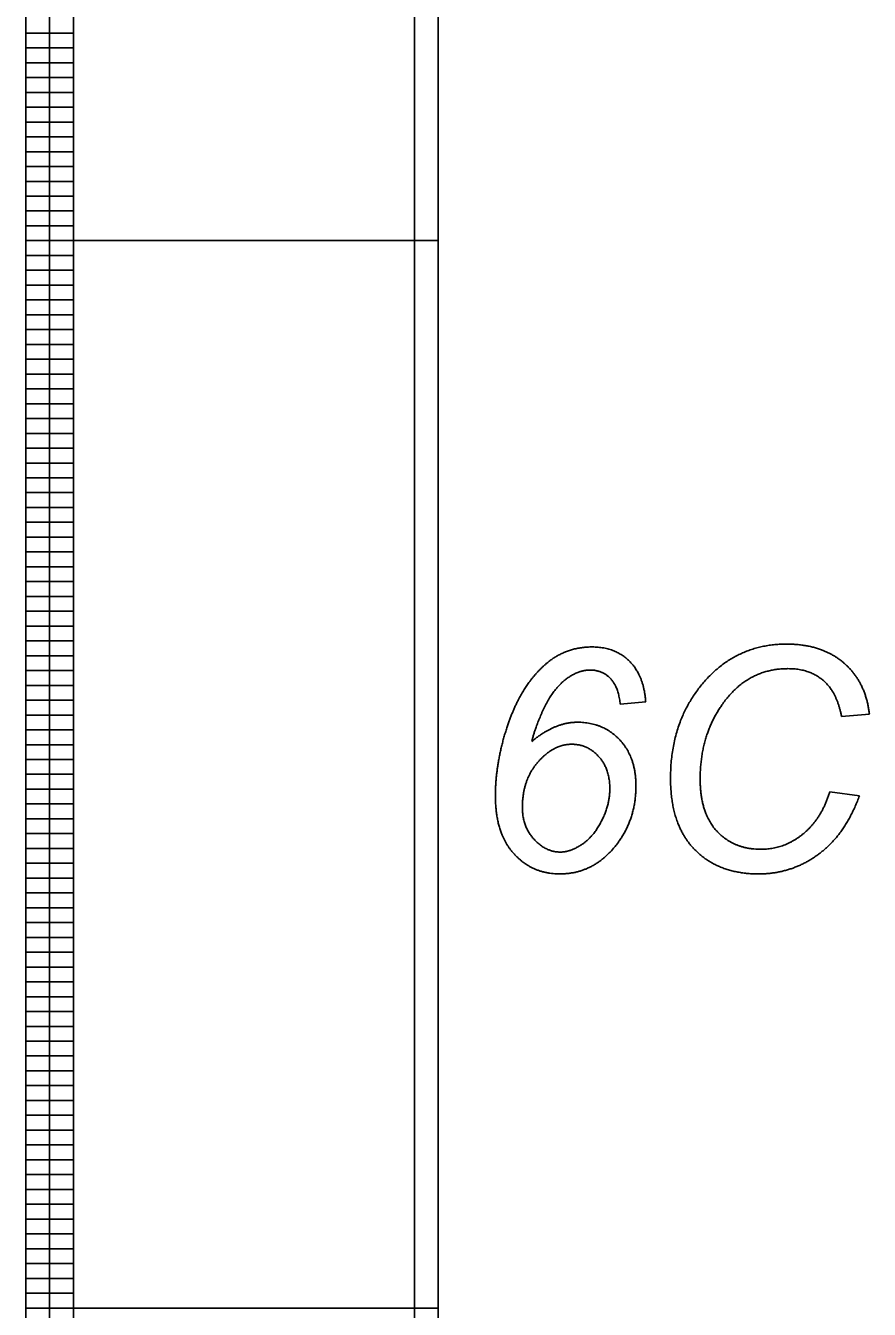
# Model space of a CAD drawing. Extents: x 12522 to 13018, y 1124 to 1902.
# Drawn here: x 12563.34 to 12579.27, y 1386.09 to 1410.33 of the extents above; entities that cross this region are included whole.
import ezdxf

# ---------------------------------------------------------------- set-up
doc = ezdxf.new("R2010")
doc.units = 0
doc.layers.add('SC_Scratch1', color=7, linetype='Continuous')

msp = doc.modelspace()

# ---------------------------------------------------------------- linework, layer by layer
at = {"layer": 'SC_Scratch1'}
for p, q in [((12563.336, 1406.271), (12563.336, 1426.431)), ((12563.336, 1406.271), (12563.336, 1426.431)), ((12564.236, 1406.271), (12564.236, 1426.431)), ((12564.236, 1406.271), (12564.236, 1426.431)), ((12563.336, 1410.191), (12564.236, 1410.191)), ((12563.336, 1410.191), (12564.236, 1410.191)), ((12563.336, 1409.911), (12564.236, 1409.911)), ((12563.336, 1409.911), (12564.236, 1409.911)), ((12563.336, 1409.631), (12564.236, 1409.631)), ((12563.336, 1409.631), (12564.236, 1409.631)), ((12563.336, 1409.351), (12564.236, 1409.351)), ((12563.336, 1409.351), (12564.236, 1409.351)), ((12563.336, 1409.071), (12564.236, 1409.071)), ((12563.336, 1409.071), (12564.236, 1409.071)), ((12563.336, 1408.791), (12564.236, 1408.791)), ((12563.336, 1408.791), (12564.236, 1408.791)), ((12563.336, 1408.511), (12564.236, 1408.511)), ((12563.336, 1408.511), (12564.236, 1408.511)), ((12563.336, 1408.231), (12564.236, 1408.231)), ((12563.336, 1408.231), (12564.236, 1408.231)), ((12563.336, 1407.951), (12564.236, 1407.951)), ((12563.336, 1407.951), (12564.236, 1407.951)), ((12563.336, 1407.671), (12564.236, 1407.671)), ((12563.336, 1407.671), (12564.236, 1407.671)), ((12563.336, 1407.391), (12564.236, 1407.391)), ((12563.336, 1407.391), (12564.236, 1407.391)), ((12563.336, 1407.111), (12564.236, 1407.111)), ((12563.336, 1407.111), (12564.236, 1407.111)), ((12563.336, 1406.831), (12564.236, 1406.831)), ((12563.336, 1406.831), (12564.236, 1406.831)), ((12563.336, 1406.551), (12564.236, 1406.551)), ((12563.336, 1406.551), (12564.236, 1406.551)), ((12563.336, 1406.271), (12564.236, 1406.271)), ((12563.336, 1386.111), (12563.336, 1406.271)), ((12563.336, 1406.271), (12564.236, 1406.271)), ((12563.336, 1406.271), (12564.236, 1406.271)), ((12563.336, 1386.111), (12563.336, 1406.271)), ((12563.336, 1406.271), (12564.236, 1406.271)), ((12564.236, 1386.111), (12564.236, 1406.271)), ((12564.236, 1386.111), (12564.236, 1406.271)), ((12563.336, 1405.991), (12564.236, 1405.991)), ((12563.336, 1405.991), (12564.236, 1405.991)), ((12563.336, 1405.711), (12564.236, 1405.711)), ((12563.336, 1405.711), (12564.236, 1405.711)), ((12563.336, 1405.431), (12564.236, 1405.431)), ((12563.336, 1405.431), (12564.236, 1405.431)), ((12563.336, 1405.151), (12564.236, 1405.151)), ((12563.336, 1405.151), (12564.236, 1405.151)), ((12563.336, 1404.871), (12564.236, 1404.871)), ((12563.336, 1404.871), (12564.236, 1404.871)), ((12563.336, 1404.591), (12564.236, 1404.591)), ((12563.336, 1404.591), (12564.236, 1404.591)), ((12563.336, 1404.311), (12564.236, 1404.311)), ((12563.336, 1404.311), (12564.236, 1404.311)), ((12563.336, 1404.031), (12564.236, 1404.031)), ((12563.336, 1404.031), (12564.236, 1404.031)), ((12563.336, 1403.751), (12564.236, 1403.751)), ((12563.336, 1403.751), (12564.236, 1403.751)), ((12563.336, 1403.471), (12564.236, 1403.471)), ((12563.336, 1403.471), (12564.236, 1403.471)), ((12563.336, 1403.191), (12564.236, 1403.191)), ((12563.336, 1403.191), (12564.236, 1403.191)), ((12563.336, 1402.911), (12564.236, 1402.911)), ((12563.336, 1402.911), (12564.236, 1402.911)), ((12563.336, 1402.631), (12564.236, 1402.631)), ((12563.336, 1402.631), (12564.236, 1402.631)), ((12563.336, 1402.351), (12564.236, 1402.351)), ((12563.336, 1402.351), (12564.236, 1402.351)), ((12563.336, 1402.071), (12564.236, 1402.071)), ((12563.336, 1402.071), (12564.236, 1402.071)), ((12563.336, 1401.791), (12564.236, 1401.791)), ((12563.336, 1401.791), (12564.236, 1401.791)), ((12563.336, 1401.511), (12564.236, 1401.511)), ((12563.336, 1401.511), (12564.236, 1401.511)), ((12563.336, 1401.231), (12564.236, 1401.231)), ((12563.336, 1401.231), (12564.236, 1401.231)), ((12563.336, 1400.951), (12564.236, 1400.951)), ((12563.336, 1400.951), (12564.236, 1400.951)), ((12563.336, 1400.671), (12564.236, 1400.671)), ((12563.336, 1400.671), (12564.236, 1400.671)), ((12563.336, 1400.391), (12564.236, 1400.391)), ((12563.336, 1400.391), (12564.236, 1400.391)), ((12563.336, 1400.111), (12564.236, 1400.111)), ((12563.336, 1400.111), (12564.236, 1400.111)), ((12563.336, 1399.831), (12564.236, 1399.831)), ((12563.336, 1399.831), (12564.236, 1399.831)), ((12563.336, 1399.551), (12564.236, 1399.551)), ((12563.336, 1399.551), (12564.236, 1399.551)), ((12563.336, 1399.271), (12564.236, 1399.271)), ((12563.336, 1399.271), (12564.236, 1399.271)), ((12563.336, 1398.991), (12564.236, 1398.991)), ((12563.336, 1398.991), (12564.236, 1398.991)), ((12563.336, 1398.711), (12564.236, 1398.711)), ((12563.336, 1398.711), (12564.236, 1398.711)), ((12563.336, 1398.431), (12564.236, 1398.431)), ((12563.336, 1398.431), (12564.236, 1398.431)), ((12563.336, 1398.151), (12564.236, 1398.151)), ((12563.336, 1398.151), (12564.236, 1398.151)), ((12563.336, 1397.871), (12564.236, 1397.871)), ((12563.336, 1397.871), (12564.236, 1397.871)), ((12563.336, 1397.591), (12564.236, 1397.591)), ((12563.336, 1397.591), (12564.236, 1397.591)), ((12574.565, 1397.518), (12575.046, 1397.563)), ((12574.565, 1397.518), (12575.046, 1397.563)), ((12563.336, 1397.311), (12564.236, 1397.311)), ((12563.336, 1397.311), (12564.236, 1397.311)), ((12579.269, 1397.329), (12578.744, 1397.281)), ((12579.269, 1397.329), (12578.744, 1397.281)), ((12563.336, 1397.031), (12564.236, 1397.031)), ((12563.336, 1397.031), (12564.236, 1397.031)), ((12572.896, 1396.814), (12572.896, 1396.814)), ((12572.896, 1396.814), (12572.896, 1396.814)), ((12563.336, 1396.751), (12564.236, 1396.751)), ((12563.336, 1396.751), (12564.236, 1396.751)), ((12563.336, 1396.471), (12564.236, 1396.471)), ((12563.336, 1396.471), (12564.236, 1396.471)), ((12563.336, 1396.191), (12564.236, 1396.191)), ((12563.336, 1396.191), (12564.236, 1396.191)), ((12563.336, 1395.911), (12564.236, 1395.911)), ((12563.336, 1395.911), (12564.236, 1395.911)), ((12578.523, 1395.86), (12579.08, 1395.783)), ((12578.523, 1395.86), (12579.08, 1395.783)), ((12563.336, 1395.631), (12564.236, 1395.631)), ((12563.336, 1395.631), (12564.236, 1395.631)), ((12572.716, 1395.561), (12572.716, 1395.561)), ((12572.716, 1395.561), (12572.716, 1395.561)), ((12563.336, 1395.351), (12564.236, 1395.351)), ((12563.336, 1395.351), (12564.236, 1395.351)), ((12563.336, 1395.071), (12564.236, 1395.071)), ((12563.336, 1395.071), (12564.236, 1395.071)), ((12563.336, 1394.791), (12564.236, 1394.791)), ((12563.336, 1394.791), (12564.236, 1394.791)), ((12563.336, 1394.511), (12564.236, 1394.511)), ((12563.336, 1394.511), (12564.236, 1394.511)), ((12563.336, 1394.231), (12564.236, 1394.231)), ((12563.336, 1394.231), (12564.236, 1394.231)), ((12563.336, 1393.951), (12564.236, 1393.951)), ((12563.336, 1393.951), (12564.236, 1393.951)), ((12563.336, 1393.671), (12564.236, 1393.671)), ((12563.336, 1393.671), (12564.236, 1393.671)), ((12563.336, 1393.391), (12564.236, 1393.391)), ((12563.336, 1393.391), (12564.236, 1393.391)), ((12563.336, 1393.111), (12564.236, 1393.111)), ((12563.336, 1393.111), (12564.236, 1393.111)), ((12563.336, 1392.831), (12564.236, 1392.831)), ((12563.336, 1392.831), (12564.236, 1392.831)), ((12563.336, 1392.551), (12564.236, 1392.551)), ((12563.336, 1392.551), (12564.236, 1392.551)), ((12563.336, 1392.271), (12564.236, 1392.271)), ((12563.336, 1392.271), (12564.236, 1392.271)), ((12563.336, 1391.991), (12564.236, 1391.991)), ((12563.336, 1391.991), (12564.236, 1391.991)), ((12563.336, 1391.711), (12564.236, 1391.711)), ((12563.336, 1391.711), (12564.236, 1391.711)), ((12563.336, 1391.431), (12564.236, 1391.431)), ((12563.336, 1391.431), (12564.236, 1391.431)), ((12563.336, 1391.151), (12564.236, 1391.151)), ((12563.336, 1391.151), (12564.236, 1391.151)), ((12563.336, 1390.871), (12564.236, 1390.871)), ((12563.336, 1390.871), (12564.236, 1390.871)), ((12563.336, 1390.591), (12564.236, 1390.591)), ((12563.336, 1390.591), (12564.236, 1390.591)), ((12563.336, 1390.311), (12564.236, 1390.311)), ((12563.336, 1390.311), (12564.236, 1390.311)), ((12563.336, 1390.031), (12564.236, 1390.031)), ((12563.336, 1390.031), (12564.236, 1390.031)), ((12563.336, 1389.751), (12564.236, 1389.751)), ((12563.336, 1389.751), (12564.236, 1389.751)), ((12563.336, 1389.471), (12564.236, 1389.471)), ((12563.336, 1389.471), (12564.236, 1389.471)), ((12563.336, 1389.191), (12564.236, 1389.191)), ((12563.336, 1389.191), (12564.236, 1389.191)), ((12563.336, 1388.911), (12564.236, 1388.911)), ((12563.336, 1388.911), (12564.236, 1388.911)), ((12563.336, 1388.631), (12564.236, 1388.631)), ((12563.336, 1388.631), (12564.236, 1388.631)), ((12563.336, 1388.351), (12564.236, 1388.351)), ((12563.336, 1388.351), (12564.236, 1388.351)), ((12563.336, 1388.071), (12564.236, 1388.071)), ((12563.336, 1388.071), (12564.236, 1388.071)), ((12563.336, 1387.791), (12564.236, 1387.791)), ((12563.336, 1387.791), (12564.236, 1387.791)), ((12563.336, 1387.511), (12564.236, 1387.511)), ((12563.336, 1387.511), (12564.236, 1387.511)), ((12563.336, 1387.231), (12564.236, 1387.231)), ((12563.336, 1387.231), (12564.236, 1387.231)), ((12563.336, 1386.951), (12564.236, 1386.951)), ((12563.336, 1386.951), (12564.236, 1386.951)), ((12563.336, 1386.671), (12564.236, 1386.671)), ((12563.336, 1386.671), (12564.236, 1386.671)), ((12563.336, 1386.391), (12564.236, 1386.391)), ((12563.336, 1386.391), (12564.236, 1386.391)), ((12563.336, 1386.111), (12564.236, 1386.111)), ((12563.336, 1365.951), (12563.336, 1386.111)), ((12563.336, 1386.111), (12564.236, 1386.111)), ((12563.336, 1386.111), (12564.236, 1386.111)), ((12563.336, 1365.951), (12563.336, 1386.111)), ((12563.336, 1386.111), (12564.236, 1386.111)), ((12564.236, 1365.951), (12564.236, 1386.111)), ((12564.236, 1365.951), (12564.236, 1386.111))]:
    msp.add_line(p, q, dxfattribs=at)
for points in [[(12563.786, 1426.431), (12571.126, 1426.431), (12571.126, 1406.271), (12563.786, 1406.271)], [(12564.236, 1426.431), (12570.676, 1426.431), (12570.676, 1406.271), (12564.236, 1406.271)], [(12564.236, 1426.431), (12570.676, 1426.431), (12570.676, 1406.271), (12564.236, 1406.271)], [(12563.786, 1406.271), (12571.126, 1406.271), (12571.126, 1386.111), (12563.786, 1386.111)], [(12564.236, 1406.271), (12570.676, 1406.271), (12570.676, 1386.111), (12564.236, 1386.111)], [(12564.236, 1406.271), (12570.676, 1406.271), (12570.676, 1386.111), (12564.236, 1386.111)], [(12563.786, 1386.111), (12571.126, 1386.111), (12571.126, 1365.951), (12563.786, 1365.951)], [(12564.236, 1386.111), (12570.676, 1386.111), (12570.676, 1365.951), (12564.236, 1365.951)], [(12564.236, 1386.111), (12570.676, 1386.111), (12570.676, 1365.951), (12564.236, 1365.951)]]:
    msp.add_lwpolyline(points, close=True, dxfattribs=at)
for points in [[(12574.036, 1398.597), (12573.678, 1398.597), (12573.393, 1398.439)], [(12574.036, 1398.597), (12573.678, 1398.597), (12573.393, 1398.439)], [(12574.737, 1398.329), (12574.465, 1398.597), (12574.036, 1398.597)], [(12574.737, 1398.329), (12574.465, 1398.597), (12574.036, 1398.597)], [(12576.196, 1397.99), (12576.804, 1398.651), (12577.706, 1398.651)], [(12576.196, 1397.99), (12576.804, 1398.651), (12577.706, 1398.651)], [(12577.706, 1398.651), (12578.374, 1398.651), (12578.789, 1398.293)], [(12577.706, 1398.651), (12578.374, 1398.651), (12578.789, 1398.293)], [(12573.393, 1398.439), (12573.108, 1398.282), (12572.855, 1397.945)], [(12573.393, 1398.439), (12573.108, 1398.282), (12572.855, 1397.945)], [(12575.046, 1397.563), (12575.009, 1398.061), (12574.737, 1398.329)], [(12575.046, 1397.563), (12575.009, 1398.061), (12574.737, 1398.329)], [(12578.789, 1398.293), (12579.203, 1397.934), (12579.269, 1397.329)], [(12578.789, 1398.293), (12579.203, 1397.934), (12579.269, 1397.329)], [(12573.128, 1397.446), (12573.297, 1397.8), (12573.532, 1397.981)], [(12573.128, 1397.446), (12573.297, 1397.8), (12573.532, 1397.981)], [(12573.532, 1397.981), (12573.766, 1398.161), (12573.998, 1398.161)], [(12573.532, 1397.981), (12573.766, 1398.161), (12573.998, 1398.161)], [(12573.998, 1398.161), (12574.219, 1398.161), (12574.372, 1398.01)], [(12573.998, 1398.161), (12574.219, 1398.161), (12574.372, 1398.01)], [(12574.372, 1398.01), (12574.525, 1397.858), (12574.565, 1397.518)], [(12574.372, 1398.01), (12574.525, 1397.858), (12574.565, 1397.518)], [(12575.514, 1396.114), (12575.514, 1397.248), (12576.196, 1397.99)], [(12575.514, 1396.114), (12575.514, 1397.248), (12576.196, 1397.99)], [(12577.732, 1398.187), (12576.961, 1398.187), (12576.486, 1397.503)], [(12577.732, 1398.187), (12576.961, 1398.187), (12576.486, 1397.503)], [(12578.401, 1397.962), (12578.141, 1398.187), (12577.732, 1398.187)], [(12578.401, 1397.962), (12578.141, 1398.187), (12577.732, 1398.187)], [(12572.855, 1397.945), (12572.602, 1397.609), (12572.43, 1397.091)], [(12572.855, 1397.945), (12572.602, 1397.609), (12572.43, 1397.091)], [(12578.744, 1397.281), (12578.66, 1397.737), (12578.401, 1397.962)], [(12578.744, 1397.281), (12578.66, 1397.737), (12578.401, 1397.962)], [(12576.486, 1397.503), (12576.074, 1396.913), (12576.074, 1396.103)], [(12576.486, 1397.503), (12576.074, 1396.913), (12576.074, 1396.103)], [(12572.896, 1396.814), (12572.959, 1397.092), (12573.128, 1397.446)], [(12572.896, 1396.814), (12572.959, 1397.092), (12573.128, 1397.446)], [(12572.43, 1397.091), (12572.207, 1396.415), (12572.207, 1395.782)], [(12572.43, 1397.091), (12572.207, 1396.415), (12572.207, 1395.782)], [(12573.33, 1397.085), (12573.114, 1396.995), (12572.896, 1396.814)], [(12573.33, 1397.085), (12573.114, 1396.995), (12572.896, 1396.814)], [(12573.758, 1397.175), (12573.546, 1397.175), (12573.33, 1397.085)], [(12573.758, 1397.175), (12573.546, 1397.175), (12573.33, 1397.085)], [(12574.548, 1396.849), (12574.236, 1397.175), (12573.758, 1397.175)], [(12574.548, 1396.849), (12574.236, 1397.175), (12573.758, 1397.175)], [(12573.011, 1396.423), (12573.305, 1396.759), (12573.649, 1396.759)], [(12573.011, 1396.423), (12573.305, 1396.759), (12573.649, 1396.759)], [(12573.649, 1396.759), (12573.947, 1396.759), (12574.157, 1396.529)], [(12573.649, 1396.759), (12573.947, 1396.759), (12574.157, 1396.529)], [(12574.861, 1395.97), (12574.861, 1396.523), (12574.548, 1396.849)], [(12574.861, 1395.97), (12574.861, 1396.523), (12574.548, 1396.849)], [(12574.157, 1396.529), (12574.368, 1396.299), (12574.368, 1395.916)], [(12574.157, 1396.529), (12574.368, 1396.299), (12574.368, 1395.916)], [(12572.716, 1395.561), (12572.716, 1396.087), (12573.011, 1396.423)], [(12572.716, 1395.561), (12572.716, 1396.087), (12573.011, 1396.423)], [(12575.963, 1394.777), (12575.514, 1395.244), (12575.514, 1396.114)], [(12575.963, 1394.777), (12575.514, 1395.244), (12575.514, 1396.114)], [(12576.074, 1396.103), (12576.074, 1395.456), (12576.392, 1395.115)], [(12576.074, 1396.103), (12576.074, 1395.456), (12576.392, 1395.115)], [(12574.368, 1395.916), (12574.368, 1395.618), (12574.216, 1395.318)], [(12574.368, 1395.916), (12574.368, 1395.618), (12574.216, 1395.318)], [(12574.397, 1394.748), (12574.861, 1395.258), (12574.861, 1395.97)], [(12574.397, 1394.748), (12574.861, 1395.258), (12574.861, 1395.97)], [(12578.009, 1395.058), (12578.362, 1395.342), (12578.523, 1395.86)], [(12578.009, 1395.058), (12578.362, 1395.342), (12578.523, 1395.86)], [(12572.207, 1395.782), (12572.207, 1395.075), (12572.555, 1394.693)], [(12572.207, 1395.782), (12572.207, 1395.075), (12572.555, 1394.693)], [(12572.936, 1394.965), (12572.716, 1395.207), (12572.716, 1395.561)], [(12572.936, 1394.965), (12572.716, 1395.207), (12572.716, 1395.561)], [(12579.08, 1395.783), (12578.816, 1395.055), (12578.311, 1394.683)], [(12579.08, 1395.783), (12578.816, 1395.055), (12578.311, 1394.683)], [(12574.216, 1395.318), (12574.064, 1395.018), (12573.847, 1394.871)], [(12574.216, 1395.318), (12574.064, 1395.018), (12573.847, 1394.871)], [(12576.392, 1395.115), (12576.71, 1394.775), (12577.221, 1394.775)], [(12576.392, 1395.115), (12576.71, 1394.775), (12577.221, 1394.775)], [(12573.434, 1394.723), (12573.157, 1394.723), (12572.936, 1394.965)], [(12573.434, 1394.723), (12573.157, 1394.723), (12572.936, 1394.965)], [(12573.847, 1394.871), (12573.629, 1394.723), (12573.434, 1394.723)], [(12573.847, 1394.871), (12573.629, 1394.723), (12573.434, 1394.723)], [(12577.221, 1394.775), (12577.657, 1394.775), (12578.009, 1395.058)], [(12577.221, 1394.775), (12577.657, 1394.775), (12578.009, 1395.058)], [(12572.555, 1394.693), (12572.902, 1394.31), (12573.423, 1394.31)], [(12572.555, 1394.693), (12572.902, 1394.31), (12573.423, 1394.31)], [(12573.423, 1394.31), (12573.996, 1394.31), (12574.397, 1394.748)], [(12573.423, 1394.31), (12573.996, 1394.31), (12574.397, 1394.748)], [(12577.178, 1394.31), (12576.412, 1394.31), (12575.963, 1394.777)], [(12577.178, 1394.31), (12576.412, 1394.31), (12575.963, 1394.777)], [(12578.311, 1394.683), (12577.806, 1394.31), (12577.178, 1394.31)], [(12578.311, 1394.683), (12577.806, 1394.31), (12577.178, 1394.31)]]:
    msp.add_open_spline(points, degree=2, dxfattribs=at)

doc.saveas('drawing.dxf')
